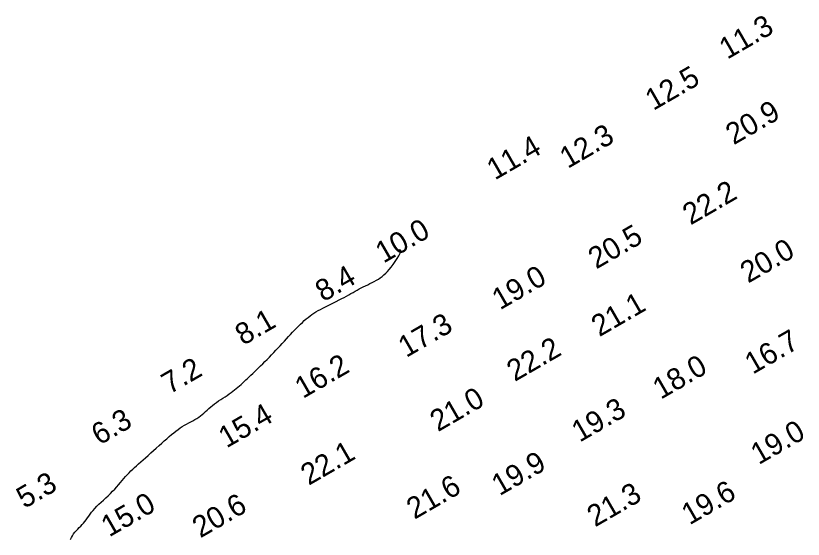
# Model space of a CAD drawing. Extents: x 3024098 to 3056816, y 418252 to 509144.
# Drawn here: x 3024209.6 to 3024393.9, y 428196 to 428318.5 of the extents above; entities that cross this region are included whole.
import ezdxf

# ---------------------------------------------------------------- set-up
doc = ezdxf.new("R2010")
doc.units = 0
doc.layers.add('V-CHAN-CONT-EL10', color=7, linetype='Continuous')
doc.layers.add('V-TOPO-SOUN-0911', color=7, linetype='Continuous')

msp = doc.modelspace()

# ---------------------------------------------------------------- linework, layer by layer
at = {"layer": 'V-CHAN-CONT-EL10'}
msp.add_lwpolyline([(3024222.41, 428195.9), (3024222.64, 428196.36), (3024222.89, 428196.81), (3024223.17, 428197.23), (3024223.48, 428197.62), (3024223.81, 428197.99), (3024224.15, 428198.35), (3024224.49, 428198.7), (3024224.84, 428199.05), (3024225.18, 428199.4), (3024225.5, 428199.77), (3024225.81, 428200.15), (3024226.11, 428200.55), (3024226.4, 428200.96), (3024226.71, 428201.39), (3024227.02, 428201.83), (3024227.36, 428202.28), (3024227.73, 428202.74), (3024228.14, 428203.21), (3024228.59, 428203.68), (3024229.08, 428204.17), (3024229.6, 428204.66), (3024230.14, 428205.16), (3024230.69, 428205.66), (3024231.24, 428206.17), (3024231.77, 428206.68), (3024232.29, 428207.19), (3024232.78, 428207.7), (3024233.25, 428208.22), (3024233.7, 428208.72), (3024234.12, 428209.22), (3024234.54, 428209.72), (3024234.95, 428210.2), (3024235.35, 428210.66), (3024235.75, 428211.11), (3024236.16, 428211.54), (3024236.57, 428211.95), (3024237, 428212.36), (3024237.44, 428212.76), (3024237.9, 428213.18), (3024238.39, 428213.61), (3024238.9, 428214.06), (3024239.44, 428214.54), (3024240.02, 428215.06), (3024240.63, 428215.6), (3024241.25, 428216.16), (3024241.89, 428216.74), (3024242.53, 428217.31), (3024243.17, 428217.89), (3024243.8, 428218.45), (3024244.4, 428218.99), (3024244.99, 428219.51), (3024245.54, 428219.99), (3024246.08, 428220.45), (3024246.6, 428220.88), (3024247.11, 428221.29), (3024247.61, 428221.66), (3024248.11, 428222.02), (3024248.6, 428222.34), (3024249.1, 428222.64), (3024249.61, 428222.92), (3024250.1, 428223.19), (3024250.6, 428223.45), (3024251.08, 428223.71), (3024251.55, 428223.97), (3024252.01, 428224.24), (3024252.45, 428224.53), (3024252.86, 428224.83), (3024253.27, 428225.16), (3024253.66, 428225.5), (3024254.04, 428225.85), (3024254.43, 428226.21), (3024254.83, 428226.57), (3024255.25, 428226.93), (3024255.68, 428227.29), (3024256.14, 428227.65), (3024256.62, 428227.99), (3024257.11, 428228.33), (3024257.61, 428228.67), (3024258.11, 428228.99), (3024258.61, 428229.32), (3024259.1, 428229.64), (3024259.56, 428229.97), (3024260.01, 428230.28), (3024260.44, 428230.6), (3024260.84, 428230.92), (3024261.24, 428231.24), (3024261.62, 428231.56), (3024262, 428231.89), (3024262.37, 428232.22), (3024262.74, 428232.56), (3024263.11, 428232.9), (3024263.49, 428233.25), (3024263.87, 428233.61), (3024264.27, 428233.98), (3024264.67, 428234.36), (3024265.09, 428234.76), (3024265.52, 428235.18), (3024265.97, 428235.61), (3024266.44, 428236.07), (3024266.93, 428236.54), (3024267.43, 428237.04), (3024267.94, 428237.54), (3024268.46, 428238.05), (3024268.98, 428238.58), (3024269.49, 428239.11), (3024270.01, 428239.65), (3024270.52, 428240.19), (3024271.02, 428240.73), (3024271.52, 428241.27), (3024272.01, 428241.81), (3024272.5, 428242.35), (3024272.98, 428242.88), (3024273.46, 428243.4), (3024273.93, 428243.91), (3024274.4, 428244.42), (3024274.87, 428244.91), (3024275.33, 428245.39), (3024275.79, 428245.85), (3024276.25, 428246.3), (3024276.71, 428246.73), (3024277.16, 428247.13), (3024277.61, 428247.52), (3024278.06, 428247.88), (3024278.5, 428248.22), (3024278.96, 428248.55), (3024279.42, 428248.86), (3024279.9, 428249.17), (3024280.41, 428249.47), (3024280.94, 428249.76), (3024281.5, 428250.07), (3024282.09, 428250.38), (3024282.72, 428250.69), (3024283.36, 428251.01), (3024284.01, 428251.33), (3024284.65, 428251.64), (3024285.29, 428251.96), (3024285.92, 428252.28), (3024286.51, 428252.58), (3024287.06, 428252.89), (3024287.59, 428253.18), (3024288.09, 428253.47), (3024288.58, 428253.75), (3024289.05, 428254.02), (3024289.52, 428254.29), (3024290, 428254.55), (3024290.48, 428254.81), (3024290.98, 428255.05), (3024291.49, 428255.3), (3024292.01, 428255.54), (3024292.52, 428255.79), (3024293.04, 428256.04), (3024293.54, 428256.3), (3024294.04, 428256.57), (3024294.51, 428256.85), (3024294.95, 428257.15), (3024295.38, 428257.47), (3024295.8, 428257.82), (3024296.22, 428258.21), (3024296.63, 428258.64), (3024297.06, 428259.12), (3024297.5, 428259.67), (3024297.96, 428260.27), (3024298.45, 428260.94), (3024298.91, 428261.63), (3024299.32, 428262.3), (3024299.62, 428262.89), (3024299.76, 428263.35), (3024299.71, 428263.64), (3024299.41, 428263.7), (3024298.83, 428263.48)], dxfattribs=at)

# ---------------------------------------------------------------- texts
at = {"layer": 'V-TOPO-SOUN-0911'}
for s, p in [('11.3 ', (3024376.15, 428308.16)), ('12.5 ', (3024358.85, 428296.18)), ('20.9 ', (3024377.66, 428288.14)), ('12.3 ', (3024338.82, 428282.6)), ('11.4 ', (3024321.76, 428279.91)), ('22.2 ', (3024367.58, 428269.39)), ('10.0 ', (3024295.69, 428260.45)), ('20.5 ', (3024345.49, 428259.08)), ('20.0 ', (3024381.06, 428255.79)), ('8.4', (3024281.6, 428251.41)), ('19.0 ', (3024322.97, 428249.52)), ('21.1 ', (3024346.22, 428243.24)), ('8.1', (3024262.85, 428241.22)), ('17.3 ', (3024301.02, 428238.38)), ('16.7 ', (3024382.13, 428234.47)), ('22.2 ', (3024326.42, 428232.76)), ('16.2 ', (3024276.84, 428228.79)), ('18.0 ', (3024360.59, 428228.6)), ('7.2', (3024245.61, 428229.82)), ('21.0 ', (3024308.45, 428221.02)), ('15.4 ', (3024258.96, 428217.21)), ('19.3 ', (3024341.61, 428218.56)), ('6.3', (3024229.2, 428217.88)), ('19.0 ', (3024383.52, 428213.31)), ('22.1 ', (3024278.2, 428208.47)), ('19.9 ', (3024322.87, 428206.03)), ('5.3', (3024211.65, 428203.05)), ('21.6 ', (3024302.96, 428200.52)), ('21.3 ', (3024345.22, 428198.74)), ('19.6 ', (3024367.33, 428199.21)), ('15.0 ', (3024231.49, 428196.38)), ('20.6 ', (3024252.83, 428196.16))]:
    msp.add_text(s, height=5, rotation=30, dxfattribs=at).set_placement(p)

doc.saveas('drawing.dxf')
